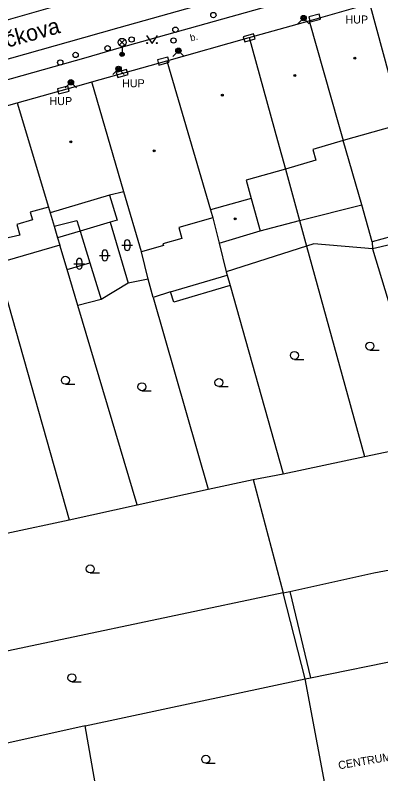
# Model space of a CAD drawing. Extents: x -595546 to -593986, y -1160845 to -1159202.
# Drawn here: x -595471.4 to -595437.2, y -1160777.9 to -1160706.8 of the extents above; entities that cross this region are included whole.
import ezdxf

# ---------------------------------------------------------------- set-up
doc = ezdxf.new("R2010")
doc.units = 0
for name, color, linetype in [('DOP - kresba z DSPS bez souradnic', 7, 'Continuous'), ('DOP - ploty', 7, 'Continuous'), ('DOP - rozhrani ploch obecne', 7, 'Continuous'), ('Level 24', 7, 'Continuous'), ('Level 28', 7, 'Continuous'), ('Level 31', 7, 'Continuous'), ('Level 33', 7, 'Continuous'), ('Level 36', 7, 'Continuous'), ('Level 39', 7, 'Continuous'), ('Nazvy ulic', 7, 'Continuous'), ('TM - budovy zdene_ betonove - VP', 7, 'Continuous'), ('TM - komunikace - VP', 7, 'Continuous'), ('TM - letecke snimky - pomocna linie', 7, 'Continuous'), ('TM - popis objektu', 7, 'Continuous'), ('TM - popis povrchu', 7, 'Continuous'), ('TM - rozhrani ploch obecne - VP', 7, 'Continuous')]:
    doc.layers.add(name, color=color, linetype=linetype)

msp = doc.modelspace()

# ---------------------------------------------------------------- linework, layer by layer
at = {"layer": 'DOP - kresba z DSPS bez souradnic'}
for points in [[(-595462.54, -1160723.66), (-595461.83, -1160726.02)], [(-595467.72, -1160726.59), (-595465.6, -1160726.06)], [(-595465.6, -1160726.06), (-595465.29, -1160727.05)], [(-595461.83, -1160726.02), (-595462.47, -1160726.2)], [(-595462.47, -1160726.2), (-595460.79, -1160731.93)], [(-595465.29, -1160727.05), (-595464.38, -1160730)], [(-595464.38, -1160730), (-595463.31, -1160733.43)], [(-595445.68, -1160760.79), (-595443.73, -1160768.88)]]:
    msp.add_lwpolyline(points, dxfattribs=at)
at = {"layer": 'DOP - ploty'}
for points in [[(-595453.31, -1160751.22), (-595449.1, -1160750.3)], [(-595449.1, -1160750.3), (-595446.29, -1160760.93)], [(-595459.94, -1160752.67), (-595453.31, -1160751.22)], [(-595466.32, -1160754.07), (-595459.94, -1160752.67)], [(-595472.15, -1160755.34), (-595466.32, -1160754.07)], [(-595446.29, -1160760.93), (-595478.23, -1160767.66)]]:
    msp.add_lwpolyline(points, dxfattribs=at)
at = {"layer": 'DOP - rozhrani ploch obecne'}
for points in [[(-595446.08, -1160721.25), (-595444.76, -1160726.06)], [(-595468.1, -1160725.32), (-595467.72, -1160726.59)], [(-595444.76, -1160726.06), (-595444.1, -1160728.46)], [(-595467.72, -1160726.59), (-595467.39, -1160727.68)], [(-595467.39, -1160727.68), (-595467.19, -1160728.37)], [(-595432.16, -1160727.37), (-595437.94, -1160728.71)], [(-595467.19, -1160728.37), (-595473.12, -1160730.08)], [(-595466.51, -1160730.64), (-595467.19, -1160728.37)], [(-595452.28, -1160728.17), (-595451.61, -1160730.84)], [(-595444.1, -1160728.46), (-595451.61, -1160730.84)], [(-595443.42, -1160728.24), (-595444.1, -1160728.46)], [(-595444.1, -1160728.46), (-595438.68, -1160748.16)], [(-595437.94, -1160728.71), (-595443.42, -1160728.24)], [(-595437.95, -1160728.06), (-595437.94, -1160728.71)], [(-595458.92, -1160731.54), (-595459.55, -1160728.97)], [(-595437.94, -1160728.71), (-595435.95, -1160735.3)], [(-595473.12, -1160730.08), (-595466.32, -1160754.07)], [(-595465.51, -1160734), (-595466.51, -1160730.64)], [(-595451.61, -1160730.84), (-595451.52, -1160731.17)], [(-595451.52, -1160731.17), (-595451.25, -1160732.13)], [(-595460.79, -1160731.93), (-595463.31, -1160733.43)], [(-595458.92, -1160731.54), (-595460.79, -1160731.93)], [(-595458.44, -1160733.25), (-595458.92, -1160731.54)], [(-595451.25, -1160732.13), (-595456.53, -1160733.69)], [(-595451.25, -1160732.13), (-595446.28, -1160749.76)], [(-595456.82, -1160732.74), (-595458.44, -1160733.25)], [(-595456.53, -1160733.69), (-595456.82, -1160732.74)], [(-595463.31, -1160733.43), (-595465.51, -1160734)], [(-595458.44, -1160733.25), (-595453.31, -1160751.22)], [(-595459.94, -1160752.67), (-595465.51, -1160734)], [(-595438.68, -1160748.16), (-595432.61, -1160746.88)], [(-595446.28, -1160749.76), (-595438.68, -1160748.16)], [(-595449.1, -1160750.3), (-595446.28, -1160749.76)], [(-595437.8, -1160759.03), (-595430.16, -1160757.6)], [(-595445.68, -1160760.79), (-595437.8, -1160759.03)], [(-595446.29, -1160760.93), (-595445.68, -1160760.79)], [(-595444.23, -1160768.98), (-595446.29, -1160760.93)], [(-595464.81, -1160773.38), (-595444.23, -1160768.98)], [(-595464.81, -1160773.38), (-595478.73, -1160776.46)], [(-595462.82, -1160784.77), (-595464.81, -1160773.38)]]:
    msp.add_lwpolyline(points, dxfattribs=at)
at = {"layer": 'Level 24'}
for points in [[(-595443.76, -1160707.449), (-595442.793, -1160707.194), (-595442.92, -1160706.711), (-595443.887, -1160706.966)], [(-595449.88, -1160709.32), (-595448.92, -1160709.04), (-595449.06, -1160708.56), (-595450.02, -1160708.84)], [(-595457.087, -1160710.744), (-595458.049, -1160711.015), (-595457.913, -1160711.496), (-595456.951, -1160711.225)], [(-595461.756, -1160712.665), (-595460.799, -1160712.374), (-595460.944, -1160711.895), (-595461.901, -1160712.186)], [(-595467.293, -1160714.195), (-595466.324, -1160713.95), (-595466.447, -1160713.465), (-595467.416, -1160713.71)]]:
    msp.add_lwpolyline(points, close=True, dxfattribs=at)
at = {"layer": 'Level 28'}
for centre in [(-595452.82, -1160706.81), (-595456.37, -1160708.18), (-595460.47, -1160709.1), (-595462.72, -1160709.92), (-595465.71, -1160710.54), (-595467.14, -1160711.25)]:
    msp.add_circle(centre, 0.25, dxfattribs=at)
at = {"layer": 'Level 31'}
for points in [[(-595444.91, -1160707.62), (-595444.38, -1160707.09), (-595443.85, -1160707.62)], [(-595456.62, -1160710.68), (-595456.09, -1160710.15), (-595455.56, -1160710.68)], [(-595462.22, -1160712.38), (-595461.69, -1160711.85), (-595461.16, -1160712.38)], [(-595466.68, -1160713.63), (-595466.15, -1160713.1), (-595465.62, -1160713.63)]]:
    msp.add_lwpolyline(points, dxfattribs=at)
for centre, radius in [((-595444.38, -1160707.09), 0.25), ((-595444.38, -1160707.09), 0.18), ((-595444.38, -1160707.09), 0.11), ((-595456.55, -1160709.19), 0.25), ((-595456.09, -1160710.15), 0.25), ((-595456.09, -1160710.15), 0.18), ((-595456.09, -1160710.15), 0.11), ((-595461.69, -1160711.85), 0.25), ((-595461.69, -1160711.85), 0.18), ((-595461.69, -1160711.85), 0.11), ((-595466.15, -1160713.1), 0.25), ((-595466.15, -1160713.1), 0.18), ((-595466.15, -1160713.1), 0.11)]:
    msp.add_circle(centre, radius, dxfattribs=at)
at = {"layer": 'Level 33'}
for p, q in [((-595461.625, -1160709.63), (-595461.095, -1160709.1)), ((-595461.625, -1160709.1), (-595461.095, -1160709.63)), ((-595461.36, -1160709.74), (-595461.36, -1160710.49))]:
    msp.add_line(p, q, dxfattribs=at)
for centre, radius in [((-595461.36, -1160709.365), 0.375), ((-595461.36, -1160710.49), 0.2), ((-595461.36, -1160710.49), 0.145), ((-595461.36, -1160710.49), 0.0876)]:
    msp.add_circle(centre, radius, dxfattribs=at)
at = {"layer": 'Level 36'}
for p, q in [((-595461.386, -1160728.356), (-595460.386, -1160728.356)), ((-595461.136, -1160728.106), (-595461.136, -1160728.606)), ((-595460.636, -1160728.106), (-595460.636, -1160728.606)), ((-595463.476, -1160729.316), (-595462.476, -1160729.316)), ((-595463.226, -1160729.066), (-595463.226, -1160729.566)), ((-595462.726, -1160729.066), (-595462.726, -1160729.566)), ((-595465.866, -1160730.096), (-595464.866, -1160730.096)), ((-595465.616, -1160729.846), (-595465.616, -1160730.346)), ((-595465.116, -1160729.846), (-595465.116, -1160730.346)), ((-595438.18, -1160738.185), (-595437.305, -1160738.185)), ((-595445.23, -1160739.055), (-595444.355, -1160739.055)), ((-595466.66, -1160741.385), (-595465.785, -1160741.385)), ((-595459.5, -1160741.995), (-595458.625, -1160741.995)), ((-595452.3, -1160741.595), (-595451.425, -1160741.595)), ((-595464.34, -1160759.055), (-595463.465, -1160759.055)), ((-595466.05, -1160769.245), (-595465.175, -1160769.245)), ((-595453.53, -1160776.875), (-595452.655, -1160776.875))]:
    msp.add_line(p, q, dxfattribs=at)
msp.add_lwpolyline([(-595459.06, -1160708.73), (-595458.56, -1160709.48), (-595458.06, -1160708.73)], dxfattribs=at)
for centre, radius in [((-595459.01, -1160709.43), 0.05), ((-595458.111, -1160709.43), 0.05), ((-595438.18, -1160737.81), 0.375), ((-595445.23, -1160738.68), 0.375), ((-595466.66, -1160741.01), 0.375), ((-595459.5, -1160741.62), 0.375), ((-595452.3, -1160741.22), 0.375), ((-595464.34, -1160758.68), 0.375), ((-595466.05, -1160768.87), 0.375), ((-595453.53, -1160776.5), 0.375)]:
    msp.add_circle(centre, radius, dxfattribs=at)
for centre, start, end in [((-595460.886, -1160728.106), 0, 180), ((-595460.886, -1160728.606), 180, 0), ((-595462.976, -1160729.066), 0, 180), ((-595465.366, -1160729.846), 0, 180), ((-595462.976, -1160729.566), 180, 0), ((-595465.366, -1160730.346), 180, 0)]:
    msp.add_arc(centre, 0.25, start, end, dxfattribs=at)
at = {"layer": 'Level 39'}
for centre, radius in [((-595439.58, -1160710.85), 0.09), ((-595439.58, -1160710.85), 0.0398), ((-595445.2, -1160712.46), 0.09), ((-595445.2, -1160712.46), 0.0398), ((-595451.98, -1160714.32), 0.09), ((-595451.98, -1160714.32), 0.0398), ((-595466.16, -1160718.68), 0.09), ((-595466.16, -1160718.68), 0.0398), ((-595458.36, -1160719.53), 0.09), ((-595458.36, -1160719.53), 0.0398), ((-595450.79, -1160725.88), 0.09), ((-595450.79, -1160725.88), 0.0398)]:
    msp.add_circle(centre, radius, dxfattribs=at)
at = {"layer": 'TM - budovy zdene_ betonove - VP'}
for points in [[(-595443.87, -1160707.34), (-595438.18, -1160705.73)], [(-595435.12, -1160717.01), (-595438.18, -1160705.73)], [(-595449.48, -1160708.92), (-595443.87, -1160707.34)], [(-595443.87, -1160707.34), (-595441.11, -1160717.02)], [(-595457.18, -1160711.1), (-595449.48, -1160708.92)], [(-595449.48, -1160708.92), (-595446.82, -1160718.57)], [(-595464.18, -1160713.07), (-595457.18, -1160711.1)], [(-595457.18, -1160711.1), (-595453.09, -1160725.05)], [(-595471.16, -1160715.04), (-595464.72, -1160713.22)], [(-595464.72, -1160713.22), (-595464.18, -1160713.07)], [(-595461.19, -1160723.35), (-595464.18, -1160713.07)], [(-595476.92, -1160716.66), (-595471.16, -1160715.04)], [(-595471.16, -1160715.04), (-595468.25, -1160724.79)], [(-595441.11, -1160717.02), (-595440.67, -1160718.55)], [(-595435.12, -1160717.01), (-595440.67, -1160718.55)], [(-595446.82, -1160718.57), (-595446.08, -1160721.25)], [(-595440.67, -1160718.55), (-595443.51, -1160719.39)], [(-595438.94, -1160724.59), (-595440.67, -1160718.55)], [(-595443.51, -1160719.39), (-595443.23, -1160720.41)], [(-595443.23, -1160720.41), (-595446.08, -1160721.25)], [(-595446.08, -1160721.25), (-595449.75, -1160722.28)], [(-595449.75, -1160722.28), (-595449.29, -1160723.98)], [(-595462.54, -1160723.66), (-595468.1, -1160725.32)], [(-595461.19, -1160723.35), (-595462.54, -1160723.66)], [(-595459.55, -1160728.97), (-595461.19, -1160723.35)], [(-595449.29, -1160723.98), (-595453.09, -1160725.05)], [(-595449.29, -1160723.98), (-595448.45, -1160727)], [(-595468.25, -1160724.79), (-595469.95, -1160725.27)], [(-595468.25, -1160724.79), (-595468.1, -1160725.32)], [(-595453.09, -1160725.05), (-595452.87, -1160725.81)], [(-595437.95, -1160728.06), (-595438.94, -1160724.59)], [(-595469.95, -1160725.27), (-595469.74, -1160725.99)], [(-595452.87, -1160725.81), (-595456.04, -1160726.71)], [(-595452.87, -1160725.81), (-595452.28, -1160728.17)], [(-595469.74, -1160725.99), (-595471.22, -1160726.42)], [(-595471.22, -1160726.42), (-595470.94, -1160727.41)], [(-595456.04, -1160726.71), (-595455.76, -1160727.74)], [(-595452.28, -1160728.17), (-595448.45, -1160727)], [(-595432.54, -1160726.56), (-595437.95, -1160728.06)], [(-595470.94, -1160727.41), (-595472.41, -1160727.78)], [(-595455.76, -1160727.74), (-595457.54, -1160728.24)], [(-595457.49, -1160728.4), (-595459.55, -1160728.97)], [(-595457.54, -1160728.24), (-595457.49, -1160728.4)], [(-595443.73, -1160768.88), (-595434.85, -1160767.07)], [(-595444.23, -1160768.98), (-595443.73, -1160768.88)], [(-595441.92, -1160781.28), (-595444.23, -1160768.98)]]:
    msp.add_lwpolyline(points, dxfattribs=at)
at = {"layer": 'TM - komunikace - VP'}
for points in [[(-595461.62, -1160709.89), (-595444.57, -1160705.07), (-595426.44, -1160699.97), (-595407.91, -1160694.8)], [(-595464.72, -1160710.77), (-595461.62, -1160709.89)], [(-595520.06, -1160726.47), (-595519.62, -1160726.32), (-595483.49, -1160716.07), (-595464.72, -1160710.77)]]:
    msp.add_lwpolyline(points, dxfattribs=at)
at = {"layer": 'TM - letecke snimky - pomocna linie'}
for points in [[(-595476.61, -1160708.55), (-595465.66, -1160705.42), (-595451.19, -1160701.37)], [(-595444.76, -1160726.06), (-595438.94, -1160724.59)], [(-595462.47, -1160726.2), (-595465.29, -1160727.05)], [(-595448.45, -1160727), (-595444.76, -1160726.06)], [(-595465.29, -1160727.05), (-595467.39, -1160727.68)], [(-595466.51, -1160730.64), (-595464.38, -1160730)], [(-595456.82, -1160732.74), (-595451.52, -1160731.17)]]:
    msp.add_lwpolyline(points, dxfattribs=at)
at = {"layer": 'TM - rozhrani ploch obecne - VP'}
for points in [[(-595461.62, -1160707.98), (-595445.03, -1160703.3), (-595426.9, -1160698.18), (-595409.18, -1160693.23), (-595408.32, -1160693.17), (-595407.86, -1160694.79)], [(-595520.52, -1160724.68), (-595501.22, -1160719.18), (-595483.95, -1160714.28), (-595464.93, -1160708.91), (-595461.62, -1160707.98)]]:
    msp.add_lwpolyline(points, dxfattribs=at)

# ---------------------------------------------------------------- texts
at = {"layer": 'Nazvy ulic'}
msp.add_text('Mikšíčkova', height=1.5, rotation=15.63656, dxfattribs=at).set_placement((-595476.599, -1160711.137))
at = {"layer": 'TM - popis objektu'}
for p in [(-595440.46, -1160707.6), (-595461.36, -1160713.57), (-595468.15, -1160715.24)]:
    msp.add_text('HUP', height=0.75, dxfattribs=at).set_placement(p)
msp.add_text('CENTRUM ZABEZPEČENÍ   A OZVUČENÍ   VOZIDEL', height=0.75, rotation=9.68784, dxfattribs=at).set_placement((-595441.07, -1160777.45))
at = {"layer": 'TM - popis povrchu'}
msp.add_text('b.', height=0.65, rotation=14.8144, dxfattribs=at).set_placement((-595454.91, -1160709.28))

doc.saveas('drawing.dxf')
